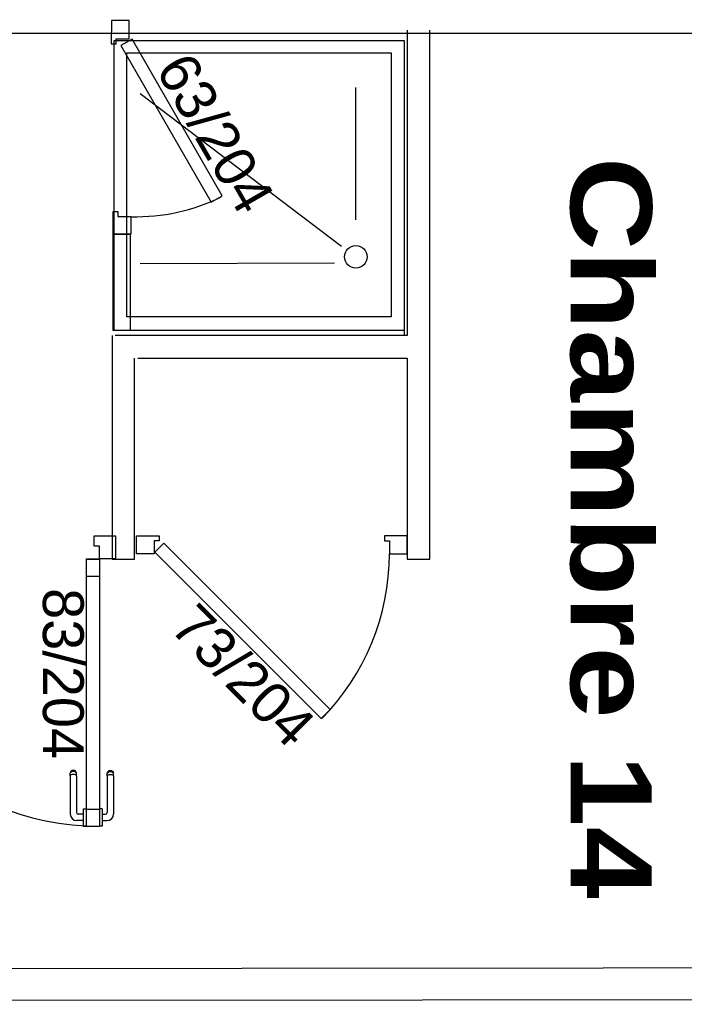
# Model space of a CAD drawing. Header units: millimetres. Extents: x -15 to 127, y -65 to 67.
# Tile 358 of 476: x 112.12 to 112.326, y 28.005 to 28.311. Entities that reach past the tile are written whole.
import ezdxf

# ---------------------------------------------------------------- set-up
doc = ezdxf.new("R2010")
doc.units = ezdxf.units.MM
doc.header["$MEASUREMENT"] = 0
doc.layers.add('Calque 5', color=7, linetype='Continuous')
doc.styles.get("Standard").update_dxf_attribs({"font": 'BKANT.TTF'})

# ---------------------------------------------------------------- blocks, each defined once
blk = doc.blocks.new('PD_31399')
at = {"layer": 'Calque 5', "color": 0}
for p, q in [((44.60867, -38.84976), (44.60879, -38.84943)), ((44.60867, -38.84997), (44.60867, -38.84976)), ((44.60867, -38.85059), (44.60867, -38.84997)), ((44.60867, -38.85059), (44.60867, -38.86202)), ((44.60879, -38.84943), (44.60901, -38.84916)), ((44.60879, -38.84968), (44.60901, -38.84944)), ((44.60879, -38.85042), (44.60901, -38.85028)), ((44.60901, -38.84916), (44.60931, -38.84899)), ((44.60901, -38.84944), (44.60931, -38.84929)), ((44.60901, -38.85028), (44.60931, -38.85019)), ((44.60931, -38.84899), (44.60965, -38.84893)), ((44.60931, -38.84929), (44.60965, -38.84923)), ((44.60931, -38.85019), (44.60965, -38.85016)), ((44.60965, -38.84893), (44.61, -38.84899)), ((44.60965, -38.84923), (44.61, -38.84929)), ((44.60965, -38.85016), (44.61, -38.85019)), ((44.61, -38.84899), (44.6103, -38.84916)), ((44.61, -38.84929), (44.6103, -38.84944)), ((44.61, -38.85019), (44.6103, -38.85028)), ((44.6103, -38.84916), (44.61052, -38.84943)), ((44.6103, -38.84944), (44.61052, -38.84968)), ((44.6103, -38.85028), (44.61052, -38.85042)), ((44.61052, -38.84943), (44.61064, -38.84976)), ((44.61064, -38.84997), (44.61064, -38.84976)), ((44.61064, -38.85059), (44.61064, -38.84997)), ((44.61064, -38.85059), (44.61064, -38.86249)), ((44.60613, -38.8608), (44.60612, -38.8608)), ((44.60711, -38.8608), (44.60613, -38.8608)), ((44.60712, -38.8608), (44.60711, -38.8608)), ((44.60712, -38.8608), (44.60712, -38.86096)), ((44.60712, -38.86096), (44.60712, -38.86143)), ((44.60712, -38.86143), (44.60712, -38.86215)), ((44.60712, -38.86215), (44.60712, -38.86304)), ((44.60712, -38.86252), (44.60817, -38.86252)), ((44.60712, -38.86304), (44.60712, -38.86397)), ((44.60613, -38.86621), (44.60612, -38.86621)), ((44.60711, -38.86621), (44.60613, -38.86621)), ((44.60712, -38.86621), (44.60711, -38.86621)), ((44.60712, -38.86397), (44.60712, -38.86486)), ((44.60712, -38.86449), (44.60864, -38.86449)), ((44.60712, -38.86486), (44.60712, -38.86558)), ((44.60712, -38.86558), (44.60712, -38.86605)), ((44.60712, -38.86605), (44.60712, -38.86621))]:
    blk.add_line(p, q, dxfattribs=at)
for centre, radius in [((44.60817, -38.86202), 0.000501), ((44.60864, -38.86249), 0.002)]:
    blk.add_arc(centre, radius, 270, 0, dxfattribs=at)
blk = doc.blocks.new('PD_31400')
at = {"layer": 'Calque 5', "color": 0}
for p, q in [((44.59729, -38.84943), (44.59717, -38.84976)), ((44.59717, -38.84997), (44.59717, -38.84976)), ((44.59717, -38.85059), (44.59717, -38.84997)), ((44.59717, -38.85059), (44.59717, -38.86249)), ((44.59752, -38.84916), (44.59729, -38.84943)), ((44.59752, -38.84944), (44.59729, -38.84968)), ((44.59752, -38.85028), (44.59729, -38.85042)), ((44.59782, -38.84899), (44.59752, -38.84916)), ((44.59782, -38.84929), (44.59752, -38.84944)), ((44.59782, -38.85019), (44.59752, -38.85028)), ((44.59816, -38.84893), (44.59782, -38.84899)), ((44.59816, -38.84923), (44.59782, -38.84929)), ((44.59816, -38.85016), (44.59782, -38.85019)), ((44.5985, -38.84899), (44.59816, -38.84893)), ((44.5985, -38.84929), (44.59816, -38.84923)), ((44.5985, -38.85019), (44.59816, -38.85016)), ((44.5988, -38.84916), (44.5985, -38.84899)), ((44.5988, -38.84944), (44.5985, -38.84929)), ((44.5988, -38.85028), (44.5985, -38.85019)), ((44.59903, -38.84943), (44.5988, -38.84916)), ((44.59903, -38.84968), (44.5988, -38.84944)), ((44.59903, -38.85042), (44.5988, -38.85028)), ((44.59915, -38.84976), (44.59903, -38.84943)), ((44.59915, -38.84997), (44.59915, -38.84976)), ((44.59915, -38.85059), (44.59915, -38.84997)), ((44.59915, -38.85059), (44.59915, -38.86202)), ((44.60121, -38.86252), (44.59965, -38.86252)), ((44.60121, -38.8608), (44.60121, -38.86096)), ((44.60121, -38.8608), (44.60122, -38.8608)), ((44.60121, -38.86096), (44.60121, -38.86143)), ((44.60121, -38.86143), (44.60121, -38.86215)), ((44.60121, -38.86215), (44.60121, -38.86304)), ((44.60121, -38.86304), (44.60121, -38.86397)), ((44.60122, -38.8608), (44.6022, -38.8608)), ((44.6022, -38.8608), (44.60221, -38.8608)), ((44.60121, -38.86449), (44.59918, -38.86449)), ((44.60121, -38.86397), (44.60121, -38.86486)), ((44.60121, -38.86486), (44.60121, -38.86558)), ((44.60121, -38.86558), (44.60121, -38.86605)), ((44.60121, -38.86605), (44.60121, -38.86621)), ((44.60121, -38.86621), (44.60122, -38.86621)), ((44.60122, -38.86621), (44.6022, -38.86621)), ((44.6022, -38.86621), (44.60221, -38.86621))]:
    blk.add_line(p, q, dxfattribs=at)
for centre, radius in [((44.59918, -38.86249), 0.002), ((44.59965, -38.86202), 0.000501)]:
    blk.add_arc(centre, radius, 180, 270, dxfattribs=at)
blk = doc.blocks.new('PD_31403')
at = {"layer": 'Calque 5', "color": 0}
for points in [[(44.60223, -38.7833), (44.60624, -38.7833), (44.60624, -38.78866), (44.60223, -38.78866), (44.60223, -38.7833)], [(44.60223, -38.86095), (44.60624, -38.86095), (44.60624, -38.8663), (44.60223, -38.8663), (44.60223, -38.86095)]]:
    blk.add_lwpolyline(points, dxfattribs=at)
blk = doc.blocks.new('PD_32745')
at = {"layer": 'Calque 5', "color": 0}
for p, q in [((44.60867, -38.84976), (44.60879, -38.84943)), ((44.60867, -38.84997), (44.60867, -38.84976)), ((44.60867, -38.85059), (44.60867, -38.84997)), ((44.60867, -38.85059), (44.60867, -38.86202)), ((44.60879, -38.84943), (44.60901, -38.84916)), ((44.60879, -38.84968), (44.60901, -38.84944)), ((44.60879, -38.85042), (44.60901, -38.85028)), ((44.60901, -38.84916), (44.60931, -38.84899)), ((44.60901, -38.84944), (44.60931, -38.84929)), ((44.60901, -38.85028), (44.60931, -38.85019)), ((44.60931, -38.84899), (44.60965, -38.84893)), ((44.60931, -38.84929), (44.60965, -38.84923)), ((44.60931, -38.85019), (44.60965, -38.85016)), ((44.60965, -38.84893), (44.61, -38.84899)), ((44.60965, -38.84923), (44.61, -38.84929)), ((44.60965, -38.85016), (44.61, -38.85019)), ((44.61, -38.84899), (44.6103, -38.84916)), ((44.61, -38.84929), (44.6103, -38.84944)), ((44.61, -38.85019), (44.6103, -38.85028)), ((44.6103, -38.84916), (44.61052, -38.84943)), ((44.6103, -38.84944), (44.61052, -38.84968)), ((44.6103, -38.85028), (44.61052, -38.85042)), ((44.61052, -38.84943), (44.61064, -38.84976)), ((44.61064, -38.84997), (44.61064, -38.84976)), ((44.61064, -38.85059), (44.61064, -38.84997)), ((44.61064, -38.85059), (44.61064, -38.86249)), ((44.60613, -38.8608), (44.60612, -38.8608)), ((44.60711, -38.8608), (44.60613, -38.8608)), ((44.60712, -38.8608), (44.60711, -38.8608)), ((44.60712, -38.8608), (44.60712, -38.86096)), ((44.60712, -38.86096), (44.60712, -38.86143)), ((44.60712, -38.86143), (44.60712, -38.86215)), ((44.60712, -38.86215), (44.60712, -38.86304)), ((44.60712, -38.86252), (44.60817, -38.86252)), ((44.60712, -38.86304), (44.60712, -38.86397)), ((44.60613, -38.86621), (44.60612, -38.86621)), ((44.60711, -38.86621), (44.60613, -38.86621)), ((44.60712, -38.86621), (44.60711, -38.86621)), ((44.60712, -38.86397), (44.60712, -38.86486)), ((44.60712, -38.86449), (44.60864, -38.86449)), ((44.60712, -38.86486), (44.60712, -38.86558)), ((44.60712, -38.86558), (44.60712, -38.86605)), ((44.60712, -38.86605), (44.60712, -38.86621))]:
    blk.add_line(p, q, dxfattribs=at)
for centre, radius in [((44.60817, -38.86202), 0.000501), ((44.60864, -38.86249), 0.002)]:
    blk.add_arc(centre, radius, 270, 0, dxfattribs=at)
blk = doc.blocks.new('PD_32746')
at = {"layer": 'Calque 5', "color": 0}
for p, q in [((44.59729, -38.84943), (44.59717, -38.84976)), ((44.59717, -38.84997), (44.59717, -38.84976)), ((44.59717, -38.85059), (44.59717, -38.84997)), ((44.59717, -38.85059), (44.59717, -38.86249)), ((44.59752, -38.84916), (44.59729, -38.84943)), ((44.59752, -38.84944), (44.59729, -38.84968)), ((44.59752, -38.85028), (44.59729, -38.85042)), ((44.59782, -38.84899), (44.59752, -38.84916)), ((44.59782, -38.84929), (44.59752, -38.84944)), ((44.59782, -38.85019), (44.59752, -38.85028)), ((44.59816, -38.84893), (44.59782, -38.84899)), ((44.59816, -38.84923), (44.59782, -38.84929)), ((44.59816, -38.85016), (44.59782, -38.85019)), ((44.5985, -38.84899), (44.59816, -38.84893)), ((44.5985, -38.84929), (44.59816, -38.84923)), ((44.5985, -38.85019), (44.59816, -38.85016)), ((44.5988, -38.84916), (44.5985, -38.84899)), ((44.5988, -38.84944), (44.5985, -38.84929)), ((44.5988, -38.85028), (44.5985, -38.85019)), ((44.59903, -38.84943), (44.5988, -38.84916)), ((44.59903, -38.84968), (44.5988, -38.84944)), ((44.59903, -38.85042), (44.5988, -38.85028)), ((44.59915, -38.84976), (44.59903, -38.84943)), ((44.59915, -38.84997), (44.59915, -38.84976)), ((44.59915, -38.85059), (44.59915, -38.84997)), ((44.59915, -38.85059), (44.59915, -38.86202)), ((44.60121, -38.86252), (44.59965, -38.86252)), ((44.60121, -38.8608), (44.60121, -38.86096)), ((44.60121, -38.8608), (44.60122, -38.8608)), ((44.60121, -38.86096), (44.60121, -38.86143)), ((44.60121, -38.86143), (44.60121, -38.86215)), ((44.60121, -38.86215), (44.60121, -38.86304)), ((44.60121, -38.86304), (44.60121, -38.86397)), ((44.60122, -38.8608), (44.6022, -38.8608)), ((44.6022, -38.8608), (44.60221, -38.8608)), ((44.60121, -38.86449), (44.59918, -38.86449)), ((44.60121, -38.86397), (44.60121, -38.86486)), ((44.60121, -38.86486), (44.60121, -38.86558)), ((44.60121, -38.86558), (44.60121, -38.86605)), ((44.60121, -38.86605), (44.60121, -38.86621)), ((44.60121, -38.86621), (44.60122, -38.86621)), ((44.60122, -38.86621), (44.6022, -38.86621)), ((44.6022, -38.86621), (44.60221, -38.86621))]:
    blk.add_line(p, q, dxfattribs=at)
for centre, radius in [((44.59918, -38.86249), 0.002), ((44.59965, -38.86202), 0.000501)]:
    blk.add_arc(centre, radius, 180, 270, dxfattribs=at)
blk = doc.blocks.new('PD_32749')
at = {"layer": 'Calque 5', "color": 0}
for points in [[(44.60223, -38.7833), (44.60624, -38.7833), (44.60624, -38.78866), (44.60223, -38.78866), (44.60223, -38.7833)], [(44.60223, -38.86095), (44.60624, -38.86095), (44.60624, -38.8663), (44.60223, -38.8663), (44.60223, -38.86095)]]:
    blk.add_lwpolyline(points, dxfattribs=at)

msp = doc.modelspace()

# ---------------------------------------------------------------- linework, layer by layer
at = {"layer": 'Calque 5', "color": 0}
for p, q in [((112.24012, 28.30781), (112.24011, 28.21292)), ((112.24012, 28.30781), (112.24011, 28.21292)), ((112.2471, 28.14343), (112.24712, 28.30781)), ((112.2471, 28.14343), (112.24712, 28.30781)), ((112.22416, 28.24884), (112.22416, 28.28998)), ((112.22416, 28.24884), (112.22416, 28.28998)), ((112.21971, 28.24061), (112.15728, 28.28798)), ((112.21971, 28.24061), (112.15728, 28.28798)), ((112.21759, 28.23537), (112.15728, 28.23517)), ((112.21759, 28.23537), (112.15728, 28.23517)), ((112.23916, 28.21781), (112.23916, 28.21292)), ((112.23916, 28.21781), (112.23916, 28.21292)), ((112.14852, 28.21292), (112.14851, 28.14343)), ((112.14852, 28.21292), (112.14851, 28.14343)), ((112.24011, 28.21292), (112.14952, 28.21292)), ((112.24011, 28.21292), (112.14952, 28.21292)), ((112.15551, 28.14343), (112.15552, 28.20592)), ((112.15551, 28.14343), (112.15552, 28.20592)), ((112.15652, 28.20592), (112.24011, 28.20593)), ((112.15652, 28.20592), (112.24011, 28.20593)), ((112.24011, 28.20593), (112.2401, 28.14343)), ((112.24011, 28.20593), (112.2401, 28.14343)), ((112.1496, 28.15075), (112.1496, 28.14354)), ((112.1496, 28.15075), (112.1496, 28.14354)), ((112.14851, 28.14343), (112.15551, 28.14343)), ((112.14851, 28.14343), (112.15551, 28.14343)), ((112.2401, 28.14343), (112.2471, 28.14343)), ((112.2401, 28.14343), (112.2471, 28.14343))]:
    msp.add_line(p, q, dxfattribs=at)
for points in [[(112.52626, 28.31671), (112.52626, 28.30671), (112.02332, 28.30671), (112.02332, 28.31671), (112.52626, 28.31671)], [(112.52626, 28.31671), (112.52626, 28.30671), (112.02332, 28.30671), (112.02332, 28.31671), (112.52626, 28.31671)], [(112.15383, 28.31081), (112.14832, 28.31078), (112.14829, 28.30352), (112.14979, 28.30353), (112.1498, 28.30509), (112.1538, 28.30511), (112.15383, 28.31081)], [(112.15383, 28.31081), (112.14832, 28.31078), (112.14829, 28.30352), (112.14979, 28.30353), (112.1498, 28.30509), (112.1538, 28.30511), (112.15383, 28.31081)], [(112.23916, 28.21455), (112.14916, 28.21455), (112.14916, 28.30455), (112.23916, 28.30455), (112.23916, 28.21455)], [(112.23916, 28.21455), (112.14916, 28.21455), (112.14916, 28.30455), (112.23916, 28.30455), (112.23916, 28.21455)], [(112.15473, 28.305), (112.15127, 28.303), (112.17925, 28.25432), (112.18272, 28.25632), (112.15473, 28.305)], [(112.15473, 28.305), (112.15127, 28.303), (112.17925, 28.25432), (112.18272, 28.25632), (112.15473, 28.305)], [(112.23518, 28.21872), (112.15314, 28.21872), (112.15314, 28.30072), (112.23518, 28.30072), (112.23518, 28.21872)], [(112.23518, 28.21872), (112.15314, 28.21872), (112.15314, 28.30072), (112.23518, 28.30072), (112.23518, 28.21872)], [(112.15434, 28.24444), (112.14884, 28.24444), (112.14884, 28.25144), (112.15034, 28.25144), (112.15034, 28.24994), (112.15434, 28.24994), (112.15434, 28.24444)], [(112.15434, 28.24444), (112.14884, 28.24444), (112.14884, 28.25144), (112.15034, 28.25144), (112.15034, 28.24994), (112.15434, 28.24994), (112.15434, 28.24444)], [(112.14884, 28.21455), (112.14884, 28.24444), (112.15416, 28.24444), (112.15416, 28.21455), (112.14884, 28.21455)], [(112.14884, 28.21455), (112.14884, 28.24444), (112.15416, 28.24444), (112.15416, 28.21455), (112.14884, 28.21455)], [(112.1446, 28.14755), (112.14301, 28.14755), (112.14301, 28.15075), (112.1496, 28.15075), (112.1496, 28.14354), (112.1446, 28.14354), (112.1446, 28.14755)], [(112.1446, 28.14755), (112.14301, 28.14755), (112.14301, 28.15075), (112.1496, 28.15075), (112.1496, 28.14354), (112.1446, 28.14354), (112.1446, 28.14755)], [(112.15609, 28.14518), (112.15609, 28.15068), (112.16309, 28.15068), (112.16309, 28.14918), (112.16159, 28.14918), (112.16159, 28.14518), (112.15609, 28.14518)], [(112.15609, 28.14518), (112.15609, 28.15068), (112.16309, 28.15068), (112.16309, 28.14918), (112.16159, 28.14918), (112.16159, 28.14518), (112.15609, 28.14518)], [(112.24009, 28.14518), (112.24009, 28.15068), (112.23309, 28.15068), (112.23309, 28.14918), (112.23459, 28.14918), (112.23459, 28.14518), (112.24009, 28.14518)], [(112.24009, 28.14518), (112.24009, 28.15068), (112.23309, 28.15068), (112.23309, 28.14918), (112.23459, 28.14918), (112.23459, 28.14518), (112.24009, 28.14518)], [(112.2162, 28.09682), (112.21337, 28.09399), (112.16175, 28.14561), (112.16458, 28.14843), (112.2162, 28.09682)], [(112.2162, 28.09682), (112.21337, 28.09399), (112.16175, 28.14561), (112.16458, 28.14843), (112.2162, 28.09682)], [(112.1446, 28.06043), (112.14059, 28.06043), (112.14059, 28.14354), (112.1446, 28.14354), (112.1446, 28.06043)], [(112.1446, 28.06043), (112.14059, 28.06043), (112.14059, 28.14354), (112.1446, 28.14354), (112.1446, 28.06043)], [(112.52507, 28.01676), (112.52507, 28.00676), (111.9645, 28.00625), (111.9645, 28.01625), (112.52507, 28.01676)], [(112.52507, 28.01676), (112.52507, 28.00676), (111.9645, 28.00625), (111.9645, 28.01625), (112.52507, 28.01676)]]:
    msp.add_lwpolyline(points, dxfattribs=at)
msp.add_circle((112.22416, 28.23737), 0.0035, dxfattribs=at)
msp.add_circle((112.22416, 28.23737), 0.0035, dxfattribs=at)
for centre, radius, start, end in [((112.15591, 28.30983), 0.06, 268.6583, 296.1594), ((112.15591, 28.30983), 0.06, 268.6583, 296.1594), ((112.16159, 28.14518), 0.073, 315.3329, 0), ((112.16159, 28.14518), 0.073, 315.3329, 0), ((112.1446, 28.14354), 0.083, 180, 270), ((112.1446, 28.14354), 0.083, 180, 270)]:
    msp.add_arc(centre, radius, start, end, dxfattribs=at)

# ---------------------------------------------------------------- block references
at = {"layer": 'Calque 5'}
for name in ['PD_31403', 'PD_32749', 'PD_31400', 'PD_32746', 'PD_31399', 'PD_32745']:
    msp.add_blockref(name, (67.53836, 66.92678), dxfattribs=at)

# ---------------------------------------------------------------- texts
at = {"layer": 'Calque 5', "color": 0, "insert": (112.20528, 29.44816), "char_height": 0.0251722, "width": 0.2645833, "attachment_point": 1}
msp.add_mtext('{\\fArial Black|b0|i0|c0|p34;Local ménage\\H1.573X; \\H0.6359X;\\P5,45 m2\\H1.268X; }', dxfattribs=at)
msp.add_mtext('{\\fArial Black|b0|i0|c0|p34;Local ménage\\H1.573X; \\H0.6359X;\\P5,45 m2\\H1.268X; }', dxfattribs=at)
at = {"layer": 'Calque 5', "color": 0, "attachment_point": 1}
for s, insert, char_height, width, rotation in [('{\\fArial|b0|i0|c0|p34;\\W0.98;63/204}', (112.17282, 28.30197), 0.012678, 0.0529167, 300), ('{\\fArial|b0|i0|c0|p34;\\W0.98;63/204}', (112.17282, 28.30197), 0.012678, 0.0529167, 300), ('{\\fArial Black|b0|i0|c0|p34;Chambre 14}', (112.316, 28.26841), 0.0251722, 0.2293056, 270), ('{\\fArial Black|b0|i0|c0|p34;Chambre 14}', (112.316, 28.26841), 0.0251722, 0.2293056, 270), ('{\\fArial|b0|i0|c0|p34;\\W0.98; 83/204}', (112.13973, 28.13447), 0.012678, 0.0529167, 270), ('{\\fArial|b0|i0|c0|p34;\\W0.98; 83/204}', (112.13973, 28.13447), 0.012678, 0.0529167, 270), ('{\\fArial|b0|i0|c0|p34;\\W0.98;73/204}', (112.17497, 28.13065), 0.012678, 0.0529167, 315), ('{\\fArial|b0|i0|c0|p34;\\W0.98;73/204}', (112.17497, 28.13065), 0.012678, 0.0529167, 315)]:
    msp.add_mtext(s, dxfattribs=dict(at, insert=insert, char_height=char_height, width=width, rotation=rotation))

doc.saveas('drawing.dxf')
